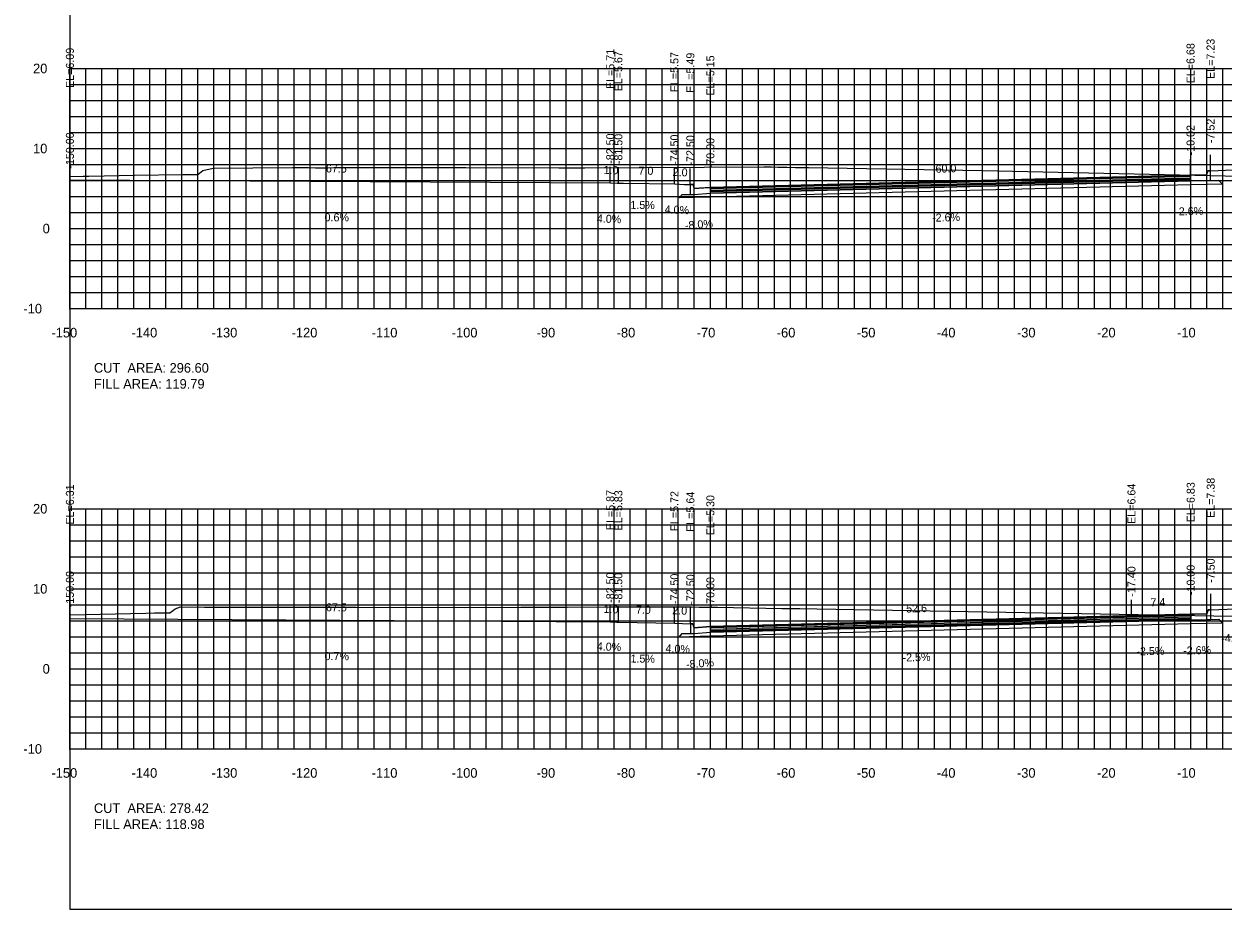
# Model space of a CAD drawing. Extents: x 1797419 to 1809236, y 248759 to 251512.
# Drawn here: x 1807235.3 to 1807385, y 250079.4 to 250190 of the extents above; entities that cross this region are included whole.
import ezdxf

# ---------------------------------------------------------------- set-up
doc = ezdxf.new("R2010")
doc.units = 0
for name, color, linetype in [('10', 7, 'Continuous'), ('3', 7, 'Continuous'), ('31', 7, 'Continuous'), ('4', 7, 'Continuous'), ('60', 7, 'Continuous'), ('ANNO-TXT', 7, 'Continuous'), ('BASE', 7, 'Continuous'), ('CL-CNST', 7, 'Continuous'), ('Level 62', 7, 'Continuous'), ('LOWER BINDER', 7, 'Continuous'), ('M-ROADS', 7, 'Continuous'), ('UPPER BINDER', 7, 'Continuous'), ('WEARING', 7, 'Continuous')]:
    doc.layers.add(name, color=color, linetype=linetype)

msp = doc.modelspace()

# ---------------------------------------------------------------- linework, layer by layer
for p, q in [((1807241, 250170.52), (1807241, 250172.52)), ((1807380.98, 250171.11), (1807380.98, 250173.11)), ((1807383.48, 250171.66), (1807383.48, 250173.66)), ((1807308.5, 250170.14), (1807308.5, 250172.14)), ((1807309.51, 250170.1), (1807309.51, 250172.1)), ((1807316.51, 250170), (1807316.51, 250172)), ((1807318.5, 250169.92), (1807318.5, 250171.92)), ((1807321, 250169.58), (1807321, 250171.58)), ((1807383.5, 250116.81), (1807383.5, 250118.81)), ((1807241, 250115.74), (1807241, 250117.74)), ((1807308.5, 250115.3), (1807308.5, 250117.3)), ((1807309.51, 250115.26), (1807309.51, 250117.26)), ((1807316.51, 250115.15), (1807316.51, 250117.15)), ((1807318.51, 250115.07), (1807318.51, 250117.07)), ((1807373.6, 250116.07), (1807373.6, 250118.07)), ((1807381, 250116.26), (1807381, 250118.26)), ((1807321, 250114.73), (1807321, 250116.73))]:
    msp.add_line(p, q)
for points in [[(1807241, 250079.43), (1807541, 250079.43), (1807541, 250269.43), (1807241, 250269.43)], [(1807383.48, 250171.66), (1807383.15, 250171.66), (1807382.98, 250171.16), (1807380.98, 250171.11), (1807380.98, 250170.39), (1807382.98, 250170.44), (1807383.48, 250170.44)], [(1807321, 250169.58), (1807319, 250169.42), (1807318.84, 250169.92), (1807318.5, 250169.92), (1807318.5, 250168.7), (1807319, 250168.7), (1807321, 250168.86)], [(1807383.5, 250116.81), (1807383.17, 250116.81), (1807383, 250116.31), (1807381, 250116.26), (1807381, 250115.54), (1807383, 250115.59), (1807383.5, 250115.59)], [(1807321, 250114.73), (1807319, 250114.57), (1807318.83, 250115.07), (1807318.51, 250115.07), (1807318.51, 250113.85), (1807319, 250113.85), (1807321, 250114.01)]]:
    msp.add_lwpolyline(points, close=True)
at = {"layer": '60'}
for p, q in [((1807240.94, 250184.43), (1807241, 250184.43)), ((1807241, 250154.43), (1807241, 250184.43)), ((1807240.94, 250174.43), (1807241, 250174.43)), ((1807240.94, 250164.43), (1807241, 250164.43)), ((1807240.94, 250154.43), (1807241, 250154.43)), ((1807241, 250154.43), (1807541, 250154.43)), ((1807241, 250154.37), (1807241, 250154.43)), ((1807251, 250154.37), (1807251, 250154.43)), ((1807261, 250154.37), (1807261, 250154.43)), ((1807271, 250154.37), (1807271, 250154.43)), ((1807281, 250154.37), (1807281, 250154.43)), ((1807291, 250154.37), (1807291, 250154.43)), ((1807301, 250154.37), (1807301, 250154.43)), ((1807311, 250154.37), (1807311, 250154.43)), ((1807321, 250154.37), (1807321, 250154.43)), ((1807331, 250154.37), (1807331, 250154.43)), ((1807341, 250154.37), (1807341, 250154.43)), ((1807351, 250154.37), (1807351, 250154.43)), ((1807361, 250154.37), (1807361, 250154.43)), ((1807371, 250154.37), (1807371, 250154.43)), ((1807381, 250154.37), (1807381, 250154.43)), ((1807240.94, 250129.43), (1807241, 250129.43)), ((1807241, 250099.43), (1807241, 250129.43)), ((1807240.94, 250119.43), (1807241, 250119.43)), ((1807240.94, 250109.43), (1807241, 250109.43)), ((1807240.94, 250099.43), (1807241, 250099.43)), ((1807241, 250099.43), (1807541, 250099.43)), ((1807241, 250099.37), (1807241, 250099.43)), ((1807251, 250099.37), (1807251, 250099.43)), ((1807261, 250099.37), (1807261, 250099.43)), ((1807271, 250099.37), (1807271, 250099.43)), ((1807281, 250099.37), (1807281, 250099.43)), ((1807291, 250099.37), (1807291, 250099.43)), ((1807301, 250099.37), (1807301, 250099.43)), ((1807311, 250099.37), (1807311, 250099.43)), ((1807321, 250099.37), (1807321, 250099.43)), ((1807331, 250099.37), (1807331, 250099.43)), ((1807341, 250099.37), (1807341, 250099.43)), ((1807351, 250099.37), (1807351, 250099.43)), ((1807361, 250099.37), (1807361, 250099.43)), ((1807371, 250099.37), (1807371, 250099.43)), ((1807381, 250099.37), (1807381, 250099.43))]:
    msp.add_line(p, q, dxfattribs=at)
at = {"layer": 'BASE'}
for points in [[(1807317.09, 250168.26), (1807317.5, 250168.68), (1807318.5, 250168.7), (1807319, 250168.7), (1807321, 250168.86), (1807380.98, 250170.39), (1807382.98, 250170.44), (1807383.48, 250170.44), (1807384.48, 250170.47), (1807384.96, 250169.99), (1807380.98, 250169.89), (1807321, 250168.36)], [(1807317.09, 250113.41), (1807317.5, 250113.83), (1807318.51, 250113.85), (1807319, 250113.85), (1807321, 250114.01), (1807381, 250115.54), (1807383, 250115.59), (1807383.5, 250115.59), (1807384.5, 250115.62), (1807384.98, 250115.14), (1807381, 250115.04), (1807321, 250113.51)]]:
    msp.add_lwpolyline(points, close=True, dxfattribs=at)
at = {"layer": 'CL-CNST'}
for points in [[(1807241, 250170.52), (1807308.5, 250170.14), (1807309.35, 250170.11), (1807309.51, 250170.1), (1807310.15, 250170.09), (1807316.51, 250170), (1807317.77, 250169.95), (1807318.5, 250169.92), (1807318.84, 250169.92), (1807318.9, 250169.74), (1807319, 250169.42), (1807320.75, 250169.56), (1807321, 250169.58), (1807380.98, 250171.11), (1807381.74, 250171.13), (1807382.98, 250171.16), (1807383.15, 250171.66), (1807383.48, 250171.66), (1807391, 250171.96)], [(1807241, 250115.74), (1807308.5, 250115.3), (1807309.33, 250115.27), (1807309.51, 250115.26), (1807316.51, 250115.15), (1807318.51, 250115.07), (1807318.83, 250115.07), (1807319, 250114.57), (1807321, 250114.73), (1807373.6, 250116.07), (1807381, 250116.26), (1807381.45, 250116.27), (1807383, 250116.31), (1807383.09, 250116.58), (1807383.17, 250116.81), (1807383.26, 250116.81), (1807383.5, 250116.81), (1807390.58, 250117.1)]]:
    msp.add_lwpolyline(points, dxfattribs=at)
at = {"layer": 'Level 62'}
for p, q in [((1807241, 250184.43), (1807541, 250184.43)), ((1807241, 250154.43), (1807241, 250184.43)), ((1807243, 250154.43), (1807243, 250184.43)), ((1807245, 250154.43), (1807245, 250184.43)), ((1807247, 250154.43), (1807247, 250184.43)), ((1807249, 250154.43), (1807249, 250184.43)), ((1807251, 250154.43), (1807251, 250184.43)), ((1807253, 250154.43), (1807253, 250184.43)), ((1807255, 250154.43), (1807255, 250184.43)), ((1807257, 250154.43), (1807257, 250184.43)), ((1807259, 250154.43), (1807259, 250184.43)), ((1807261, 250154.43), (1807261, 250184.43)), ((1807263, 250154.43), (1807263, 250184.43)), ((1807265, 250154.43), (1807265, 250184.43)), ((1807267, 250154.43), (1807267, 250184.43)), ((1807269, 250154.43), (1807269, 250184.43)), ((1807271, 250154.43), (1807271, 250184.43)), ((1807273, 250154.43), (1807273, 250184.43)), ((1807275, 250154.43), (1807275, 250184.43)), ((1807277, 250154.43), (1807277, 250184.43)), ((1807279, 250154.43), (1807279, 250184.43)), ((1807281, 250154.43), (1807281, 250184.43)), ((1807283, 250154.43), (1807283, 250184.43)), ((1807285, 250154.43), (1807285, 250184.43)), ((1807287, 250154.43), (1807287, 250184.43)), ((1807289, 250154.43), (1807289, 250184.43)), ((1807291, 250154.43), (1807291, 250184.43)), ((1807293, 250154.43), (1807293, 250184.43)), ((1807295, 250154.43), (1807295, 250184.43)), ((1807297, 250154.43), (1807297, 250184.43)), ((1807299, 250154.43), (1807299, 250184.43)), ((1807301, 250154.43), (1807301, 250184.43)), ((1807303, 250154.43), (1807303, 250184.43)), ((1807305, 250154.43), (1807305, 250184.43)), ((1807307, 250154.43), (1807307, 250184.43)), ((1807309, 250154.43), (1807309, 250184.43)), ((1807311, 250154.43), (1807311, 250184.43)), ((1807313, 250154.43), (1807313, 250184.43)), ((1807315, 250154.43), (1807315, 250184.43)), ((1807317, 250154.43), (1807317, 250184.43)), ((1807319, 250154.43), (1807319, 250184.43)), ((1807321, 250154.43), (1807321, 250184.43)), ((1807323, 250154.43), (1807323, 250184.43)), ((1807325, 250154.43), (1807325, 250184.43)), ((1807327, 250154.43), (1807327, 250184.43)), ((1807329, 250154.43), (1807329, 250184.43)), ((1807331, 250154.43), (1807331, 250184.43)), ((1807333, 250154.43), (1807333, 250184.43)), ((1807335, 250154.43), (1807335, 250184.43)), ((1807337, 250154.43), (1807337, 250184.43)), ((1807339, 250154.43), (1807339, 250184.43)), ((1807341, 250154.43), (1807341, 250184.43)), ((1807343, 250154.43), (1807343, 250184.43)), ((1807345, 250154.43), (1807345, 250184.43)), ((1807347, 250154.43), (1807347, 250184.43)), ((1807349, 250154.43), (1807349, 250184.43)), ((1807351, 250154.43), (1807351, 250184.43)), ((1807353, 250154.43), (1807353, 250184.43)), ((1807355, 250154.43), (1807355, 250184.43)), ((1807357, 250154.43), (1807357, 250184.43)), ((1807359, 250154.43), (1807359, 250184.43)), ((1807361, 250154.43), (1807361, 250184.43)), ((1807363, 250154.43), (1807363, 250184.43)), ((1807365, 250154.43), (1807365, 250184.43)), ((1807367, 250154.43), (1807367, 250184.43)), ((1807369, 250154.43), (1807369, 250184.43)), ((1807371, 250154.43), (1807371, 250184.43)), ((1807373, 250154.43), (1807373, 250184.43)), ((1807375, 250154.43), (1807375, 250184.43)), ((1807377, 250154.43), (1807377, 250184.43)), ((1807379, 250154.43), (1807379, 250184.43)), ((1807381, 250154.43), (1807381, 250184.43)), ((1807383, 250154.43), (1807383, 250184.43)), ((1807385, 250154.43), (1807385, 250184.43)), ((1807241, 250182.43), (1807541, 250182.43)), ((1807241, 250180.43), (1807541, 250180.43)), ((1807241, 250178.43), (1807541, 250178.43)), ((1807241, 250176.43), (1807541, 250176.43)), ((1807241, 250174.43), (1807541, 250174.43)), ((1807241, 250172.43), (1807541, 250172.43)), ((1807241, 250170.43), (1807541, 250170.43)), ((1807241, 250168.43), (1807541, 250168.43)), ((1807241, 250166.43), (1807541, 250166.43)), ((1807241, 250164.43), (1807541, 250164.43)), ((1807241, 250162.43), (1807541, 250162.43)), ((1807241, 250160.43), (1807541, 250160.43)), ((1807241, 250158.43), (1807541, 250158.43)), ((1807241, 250156.43), (1807541, 250156.43)), ((1807241, 250154.43), (1807541, 250154.43)), ((1807241, 250129.43), (1807541, 250129.43)), ((1807241, 250099.43), (1807241, 250129.43)), ((1807243, 250099.43), (1807243, 250129.43)), ((1807245, 250099.43), (1807245, 250129.43)), ((1807247, 250099.43), (1807247, 250129.43)), ((1807249, 250099.43), (1807249, 250129.43)), ((1807251, 250099.43), (1807251, 250129.43)), ((1807253, 250099.43), (1807253, 250129.43)), ((1807255, 250099.43), (1807255, 250129.43)), ((1807257, 250099.43), (1807257, 250129.43)), ((1807259, 250099.43), (1807259, 250129.43)), ((1807261, 250099.43), (1807261, 250129.43)), ((1807263, 250099.43), (1807263, 250129.43)), ((1807265, 250099.43), (1807265, 250129.43)), ((1807267, 250099.43), (1807267, 250129.43)), ((1807269, 250099.43), (1807269, 250129.43)), ((1807271, 250099.43), (1807271, 250129.43)), ((1807273, 250099.43), (1807273, 250129.43)), ((1807275, 250099.43), (1807275, 250129.43)), ((1807277, 250099.43), (1807277, 250129.43)), ((1807279, 250099.43), (1807279, 250129.43)), ((1807281, 250099.43), (1807281, 250129.43)), ((1807283, 250099.43), (1807283, 250129.43)), ((1807285, 250099.43), (1807285, 250129.43)), ((1807287, 250099.43), (1807287, 250129.43)), ((1807289, 250099.43), (1807289, 250129.43)), ((1807291, 250099.43), (1807291, 250129.43)), ((1807293, 250099.43), (1807293, 250129.43)), ((1807295, 250099.43), (1807295, 250129.43)), ((1807297, 250099.43), (1807297, 250129.43)), ((1807299, 250099.43), (1807299, 250129.43)), ((1807301, 250099.43), (1807301, 250129.43)), ((1807303, 250099.43), (1807303, 250129.43)), ((1807305, 250099.43), (1807305, 250129.43)), ((1807307, 250099.43), (1807307, 250129.43)), ((1807309, 250099.43), (1807309, 250129.43)), ((1807311, 250099.43), (1807311, 250129.43)), ((1807313, 250099.43), (1807313, 250129.43)), ((1807315, 250099.43), (1807315, 250129.43)), ((1807317, 250099.43), (1807317, 250129.43)), ((1807319, 250099.43), (1807319, 250129.43)), ((1807321, 250099.43), (1807321, 250129.43)), ((1807323, 250099.43), (1807323, 250129.43)), ((1807325, 250099.43), (1807325, 250129.43)), ((1807327, 250099.43), (1807327, 250129.43)), ((1807329, 250099.43), (1807329, 250129.43)), ((1807331, 250099.43), (1807331, 250129.43)), ((1807333, 250099.43), (1807333, 250129.43)), ((1807335, 250099.43), (1807335, 250129.43)), ((1807337, 250099.43), (1807337, 250129.43)), ((1807339, 250099.43), (1807339, 250129.43)), ((1807341, 250099.43), (1807341, 250129.43)), ((1807343, 250099.43), (1807343, 250129.43)), ((1807345, 250099.43), (1807345, 250129.43)), ((1807347, 250099.43), (1807347, 250129.43)), ((1807349, 250099.43), (1807349, 250129.43)), ((1807351, 250099.43), (1807351, 250129.43)), ((1807353, 250099.43), (1807353, 250129.43)), ((1807355, 250099.43), (1807355, 250129.43)), ((1807357, 250099.43), (1807357, 250129.43)), ((1807359, 250099.43), (1807359, 250129.43)), ((1807361, 250099.43), (1807361, 250129.43)), ((1807363, 250099.43), (1807363, 250129.43)), ((1807365, 250099.43), (1807365, 250129.43)), ((1807367, 250099.43), (1807367, 250129.43)), ((1807369, 250099.43), (1807369, 250129.43)), ((1807371, 250099.43), (1807371, 250129.43)), ((1807373, 250099.43), (1807373, 250129.43)), ((1807375, 250099.43), (1807375, 250129.43)), ((1807377, 250099.43), (1807377, 250129.43)), ((1807379, 250099.43), (1807379, 250129.43)), ((1807381, 250099.43), (1807381, 250129.43)), ((1807383, 250099.43), (1807383, 250129.43)), ((1807385, 250099.43), (1807385, 250129.43)), ((1807241, 250127.43), (1807541, 250127.43)), ((1807241, 250125.43), (1807541, 250125.43)), ((1807241, 250123.43), (1807541, 250123.43)), ((1807241, 250121.43), (1807541, 250121.43)), ((1807241, 250119.43), (1807541, 250119.43)), ((1807241, 250117.43), (1807541, 250117.43)), ((1807241, 250115.43), (1807541, 250115.43)), ((1807241, 250113.43), (1807541, 250113.43)), ((1807241, 250111.43), (1807541, 250111.43)), ((1807241, 250109.43), (1807541, 250109.43)), ((1807241, 250107.43), (1807541, 250107.43)), ((1807241, 250105.43), (1807541, 250105.43)), ((1807241, 250103.43), (1807541, 250103.43)), ((1807241, 250101.43), (1807541, 250101.43)), ((1807241, 250099.43), (1807541, 250099.43))]:
    msp.add_line(p, q, dxfattribs=at)
at = {"layer": 'LOWER BINDER'}
for points in [[(1807321, 250169.05), (1807321, 250169.24), (1807380.98, 250170.77), (1807380.98, 250170.58)], [(1807321, 250168.86), (1807321, 250169.05), (1807380.98, 250170.58), (1807380.98, 250170.39)], [(1807321, 250114.2), (1807321, 250114.39), (1807381, 250115.92), (1807381, 250115.73)], [(1807321, 250114.01), (1807321, 250114.2), (1807381, 250115.73), (1807381, 250115.54)]]:
    msp.add_lwpolyline(points, close=True, dxfattribs=at)
at = {"layer": 'M-ROADS'}
for points in [[(1807241, 250170.92), (1807242.68, 250170.97), (1807243.08, 250170.99), (1807243.38, 250170.99), (1807249.08, 250171.08), (1807255.09, 250171.17), (1807255.18, 250171.17), (1807255.32, 250171.18), (1807255.44, 250171.18), (1807255.54, 250171.18), (1807255.63, 250171.18), (1807255.71, 250171.19), (1807256.99, 250171.2), (1807257.2, 250171.36), (1807257.59, 250171.69), (1807258.91, 250171.98), (1807268.79, 250172.04), (1807269.37, 250172.04), (1807270.04, 250172.04), (1807270.8, 250172.04), (1807271.7, 250172.03), (1807272.76, 250172.03), (1807272.96, 250172.03), (1807273.97, 250172.04), (1807274.61, 250172.05), (1807283.82, 250172.04), (1807289.96, 250172.05), (1807290.37, 250172.05), (1807290.46, 250172.05), (1807302.09, 250172.02), (1807304.86, 250172.03), (1807305.28, 250172.03), (1807305.33, 250172.03), (1807327.67, 250172.12), (1807328.65, 250172.12), (1807329.45, 250172.11), (1807330.6, 250172.09), (1807331.62, 250172.07), (1807332.19, 250172.06), (1807332.5, 250172.06), (1807333.26, 250172.04), (1807354.94, 250171.7), (1807394.78, 250170.81)], [(1807241, 250116.19), (1807250.48, 250116.39), (1807251.59, 250116.41), (1807251.6, 250116.41), (1807251.75, 250116.41), (1807251.88, 250116.41), (1807251.99, 250116.41), (1807252.09, 250116.41), (1807252.17, 250116.42), (1807252.25, 250116.42), (1807253.5, 250116.43), (1807253.93, 250116.76), (1807254.14, 250116.92), (1807254.83, 250117.19), (1807257.8, 250117.15), (1807258, 250117.15), (1807258.13, 250117.15), (1807258.46, 250117.15), (1807265.82, 250117.12), (1807268, 250117.12), (1807272.86, 250117.13), (1807273.54, 250117.13), (1807274.51, 250117.12), (1807276.77, 250117.12), (1807290.31, 250117.08), (1807297.34, 250117.14), (1807297.52, 250117.14), (1807302.59, 250117.15), (1807302.98, 250117.15), (1807303.1, 250117.15), (1807308.47, 250117.17), (1807309.78, 250117.17), (1807311.66, 250117.16), (1807314.59, 250117.16), (1807318.43, 250117.16), (1807318.65, 250117.16), (1807319.59, 250117.15), (1807320.44, 250117.14), (1807321.21, 250117.13), (1807321.9, 250117.12), (1807329.93, 250116.99), (1807332.19, 250116.96), (1807334.3, 250116.93), (1807398.06, 250115.79)]]:
    msp.add_lwpolyline(points, dxfattribs=at)
at = {"layer": 'UPPER BINDER'}
for points in [[(1807380.98, 250170.96), (1807321, 250169.43), (1807321, 250169.24), (1807380.98, 250170.77)], [(1807381, 250116.11), (1807321, 250114.58), (1807321, 250114.39), (1807381, 250115.92)]]:
    msp.add_lwpolyline(points, close=True, dxfattribs=at)
at = {"layer": 'WEARING'}
for points in [[(1807380.98, 250171.11), (1807321, 250169.58), (1807321, 250169.43), (1807380.98, 250170.96)], [(1807381, 250116.26), (1807321, 250114.73), (1807321, 250114.58), (1807381, 250116.11)]]:
    msp.add_lwpolyline(points, close=True, dxfattribs=at)

# ---------------------------------------------------------------- texts
at = {"layer": '10'}
for s, p in [('-150', (1807238.7, 250150.83)), ('-140', (1807248.7, 250150.83)), ('-130', (1807258.7, 250150.83)), ('-120', (1807268.7, 250150.83)), ('-110', (1807278.7, 250150.83)), ('-100', (1807288.7, 250150.83)), ('-90', (1807299.3, 250150.83)), ('-80', (1807309.3, 250150.83)), ('-70', (1807319.3, 250150.83)), ('-60', (1807329.3, 250150.83)), ('-50', (1807339.3, 250150.83)), ('-40', (1807349.3, 250150.83)), ('-30', (1807359.3, 250150.83)), ('-20', (1807369.3, 250150.83)), ('-10', (1807379.3, 250150.83)), ('-150', (1807238.7, 250095.83)), ('-140', (1807248.7, 250095.83)), ('-130', (1807258.7, 250095.83)), ('-120', (1807268.7, 250095.83)), ('-110', (1807278.7, 250095.83)), ('-100', (1807288.7, 250095.83)), ('-90', (1807299.3, 250095.83)), ('-80', (1807309.3, 250095.83)), ('-70', (1807319.3, 250095.83)), ('-60', (1807329.3, 250095.83)), ('-50', (1807339.3, 250095.83)), ('-40', (1807349.3, 250095.83)), ('-30', (1807359.3, 250095.83)), ('-20', (1807369.3, 250095.83)), ('-10', (1807379.3, 250095.83))]:
    msp.add_text(s, height=1.2, dxfattribs=at).set_placement(p)
at = {"layer": '3'}
for s, p in [('EL=6.68', (1807381.48, 250182.57)), ('EL=7.23', (1807383.98, 250183.12)), ('EL=6.09', (1807241.5, 250181.99)), ('EL=5.71', (1807309, 250181.86)), ('EL=5.67', (1807310.01, 250181.57)), ('EL=5.57', (1807317.01, 250181.46)), ('EL=5.49', (1807319, 250181.38)), ('EL=5.15', (1807321.5, 250181.04)), ('-10.02', (1807381.48, 250173.57)), ('-7.52', (1807383.98, 250175.11)), ('-150.00', (1807241.5, 250171.91)), ('-82.50', (1807309, 250172.52)), ('-81.50', (1807310.01, 250172.48)), ('-74.50', (1807317.01, 250172.38)), ('-72.50', (1807319, 250172.3)), ('-70.00', (1807321.5, 250171.96)), ('EL=6.31', (1807241.5, 250127.45)), ('EL=6.64', (1807374.1, 250127.54)), ('EL=6.83', (1807381.5, 250127.73)), ('EL=7.38', (1807384, 250128.28)), ('EL=5.87', (1807309, 250126.76)), ('EL=5.83', (1807310.01, 250126.72)), ('EL=5.72', (1807317.01, 250126.62)), ('EL=5.64', (1807319.01, 250126.54)), ('EL=5.30', (1807321.5, 250126.12)), ('-7.50', (1807384, 250120.18)), ('-150.00', (1807241.5, 250117.12)), ('-17.40', (1807374.1, 250118.45)), ('-10.00', (1807381.5, 250118.64)), ('-82.50', (1807309, 250117.68)), ('-81.50', (1807310.01, 250117.64)), ('-74.50', (1807317.01, 250117.53)), ('-72.50', (1807319.01, 250117.45)), ('-70.00', (1807321.5, 250117.11))]:
    msp.add_text(s, height=1, rotation=90, dxfattribs=at).set_placement(p)
at = {"layer": '31'}
for s, p in [('20', (1807236.4, 250183.83)), ('10', (1807236.4, 250173.83)), ('0', (1807237.6, 250163.83)), ('-10', (1807235.2, 250153.83)), ('20', (1807236.4, 250128.83)), ('10', (1807236.4, 250118.83)), ('0', (1807237.6, 250108.83)), ('-10', (1807235.2, 250098.83))]:
    msp.add_text(s, height=1.2, dxfattribs=at).set_placement(p)
at = {"layer": '4'}
for s, rotation, p in [('67.5', 359.6779, (1807272.98, 250171.44)), ('60.0', 1.4613, (1807349.14, 250171.4)), ('1.0', 357.7104, (1807307.65, 250171.28)), ('7.0', 359.1406, (1807312.02, 250171.17)), ('2.0', 357.7092, (1807316.28, 250171.01)), ('1.5%', 359.1406, (1807311.01, 250166.9)), ('4.0%', 357.7092, (1807315.28, 250166.34)), ('-2.6%', 1.4609, (1807379.08, 250166.06)), ('0.6%', 359.6779, (1807272.81, 250165.34)), ('4.0%', 357.7104, (1807306.81, 250165.21)), ('-8.0%', 4.572, (1807317.87, 250164.31)), ('-2.6%', 1.4613, (1807348.71, 250165.28)), ('67.5', 359.627, (1807272.98, 250116.63)), ('1.0', 357.7103, (1807307.64, 250116.43)), ('7.0', 359.1407, (1807311.7, 250116.33)), ('2.0', 357.709, (1807316.23, 250116.26)), ('52.6', 1.4607, (1807345.47, 250116.46)), ('7.4', 1.4607, (1807375.99, 250117.24)), ('4.0%', 357.7103, (1807306.8, 250111.76)), ('-4.0%', 2.2908, (1807384.83, 250112.73)), ('0.7%', 359.627, (1807272.81, 250110.53)), ('1.5%', 359.1407, (1807311.02, 250110.23)), ('4.0%', 357.709, (1807315.39, 250111.5)), ('-2.5%', 1.4607, (1807345.02, 250110.34)), ('-2.5%', 1.4607, (1807374.23, 250111.11)), ('-2.6%', 1.4609, (1807380.07, 250111.21)), ('-8.0%', 4.5723, (1807318, 250109.48))]:
    msp.add_text(s, height=1, rotation=rotation, dxfattribs=at).set_placement(p)
at = {"layer": '60'}
for p in [(1807241, 250154.43), (1807241, 250099.43)]:
    msp.add_text('-', height=0.0001, dxfattribs=at).set_placement(p)
at = {"layer": 'ANNO-TXT'}
for s, p in [('CUT  AREA: 296.60', (1807244, 250146.43)), ('FILL AREA: 119.79', (1807244, 250144.43)), ('CUT  AREA: 278.42', (1807244, 250091.43)), ('FILL AREA: 118.98', (1807244, 250089.43))]:
    msp.add_text(s, height=1.2, dxfattribs=at).set_placement(p)

doc.saveas('drawing.dxf')
